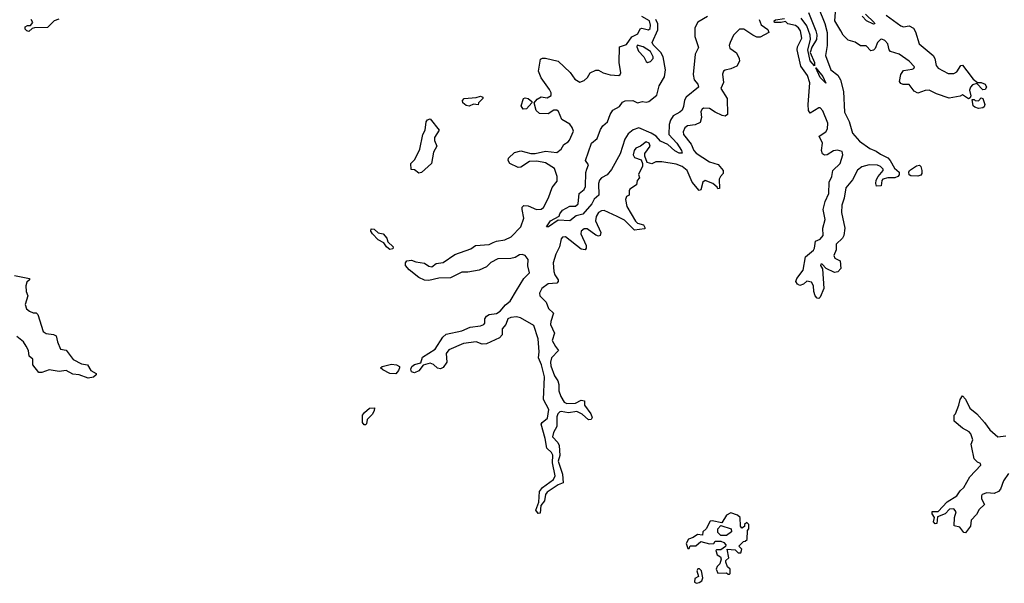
# Model space of a CAD drawing. Extents: x 2380107 to 2585170, y 384273 to 546161.
# Tile 294 of 331: x 2549551 to 2556395, y 467238 to 471154. Entities that reach past the tile are written whole.
import ezdxf

# ---------------------------------------------------------------- set-up
doc = ezdxf.new("R2010")
doc.units = 0

msp = doc.modelspace()

# ---------------------------------------------------------------- linework, layer by layer
at = {"layer": '0CON05XD'}
for points in [[(2554690.8, 471155), (2554705, 471116.7), (2554752.5, 471085), (2554757.5, 471065), (2554698.3, 471031.7), (2554675, 471033.1), (2554646.2, 471046.2), (2554585, 471088.8), (2554555, 471086.7), (2554513.9, 471046.1), (2554488.8, 470995), (2554483.3, 470975), (2554486.7, 470955), (2554533.1, 470923.1), (2554551.2, 470885), (2554553.8, 470865), (2554535, 470830), (2554495, 470812), (2554455, 470803.8), (2554443.3, 470795), (2554436.2, 470775), (2554443, 470717), (2554423.8, 470675), (2554469.2, 470605), (2554471.2, 470495), (2554455, 470484.3), (2554435, 470488.1), (2554385, 470510), (2554345, 470535.8), (2554305, 470538.8), (2554295, 470532.5), (2554286.7, 470515), (2554290, 470475), (2554280.8, 470439.2), (2554246.6, 470423.4), (2554193.2, 470416.8), (2554175, 470402.5), (2554162, 470375), (2554166, 470355), (2554218.9, 470288.9), (2554236.9, 470245), (2554252.9, 470225), (2554345.4, 470165.4), (2554407.1, 470147.1), (2554440.8, 470105), (2554440.8, 470085), (2554422.5, 470065), (2554414.3, 470045), (2554415, 469980), (2554405, 469977.5), (2554398.8, 469988.8), (2554370, 470015), (2554315, 470035.7), (2554299.2, 470025), (2554285, 469972.5), (2554275, 469967.5), (2554225.3, 470025.3), (2554190.5, 470105), (2554155, 470133.6), (2554115, 470149.4), (2554015, 470166), (2553973.9, 470166.1), (2553945, 470152.5), (2553911.7, 470161.7), (2553896.7, 470205), (2553897, 470223), (2553933.3, 470275), (2553926.2, 470295), (2553905, 470303.8), (2553866.2, 470273.8), (2553835, 470260), (2553822.5, 470245), (2553816, 470215), (2553823.8, 470195), (2553870, 470180), (2553880, 470155), (2553880, 470135), (2553853, 470077), (2553860, 470055), (2553844.1, 470035.9), (2553838, 470005), (2553793.3, 469975), (2553786.7, 469965), (2553787.5, 469935), (2553770, 469925), (2553762.5, 469905), (2553772.5, 469855), (2553832.7, 469752.7), (2553845, 469740), (2553887.6, 469727.6), (2553900, 469705), (2553895, 469700), (2553825, 469691.1), (2553755, 469760), (2553705, 469785.5), (2553615, 469827.3), (2553595, 469825.5), (2553575, 469812.9), (2553558.9, 469785), (2553554.5, 469755), (2553590.6, 469675), (2553586.4, 469653.6), (2553575, 469649.4), (2553555, 469656.7), (2553495, 469699.5), (2553475, 469701.1), (2553452.9, 469685), (2553450.6, 469665), (2553488.5, 469585), (2553489.4, 469565), (2553482.5, 469555), (2553455, 469560), (2553345, 469645.8), (2553325, 469642), (2553315, 469630), (2553302.9, 469575), (2553277.5, 469525), (2553260, 469465), (2553263.6, 469405), (2553271.2, 469381.2), (2553294.4, 469345), (2553294.3, 469335), (2553285, 469323.3), (2553225, 469318.1), (2553180.6, 469285), (2553164.3, 469254.3), (2553167.5, 469235), (2553210.9, 469190.9), (2553227.5, 469147.5), (2553261.2, 469115), (2553242.6, 469057.4), (2553241.5, 469035), (2553268.1, 468975), (2553253.3, 468925), (2553275, 468882.5), (2553296.7, 468855), (2553247.8, 468805), (2553240.5, 468775), (2553242.6, 468747.4), (2553269.1, 468679.1), (2553292.9, 468645), (2553299.7, 468619.7), (2553298.6, 468575), (2553312, 468535), (2553336.2, 468495), (2553355, 468485.8), (2553415, 468489.2), (2553455, 468510), (2553476.2, 468506.2), (2553476.2, 468475), (2553520.8, 468415), (2553529.6, 468390.5), (2553523.6, 468376.4), (2553505, 468374.2), (2553461.7, 468411.7), (2553425, 468430.8), (2553365, 468421.1), (2553315, 468431.4), (2553305, 468429.2), (2553292.5, 468415), (2553285.8, 468394.2), (2553283.7, 468326.3), (2553262.1, 468285), (2553255.5, 468255.6), (2553292.5, 468215), (2553300.8, 468195), (2553305.6, 468125), (2553294.3, 468085), (2553324, 467995), (2553330, 467935), (2553295, 467922.5), (2553218.6, 467871.4), (2553205.6, 467854.4), (2553199.6, 467810.5), (2553173, 467777), (2553170, 467725), (2553155, 467723.3), (2553149.3, 467729.3), (2553140, 467745), (2553159.3, 467800.7), (2553163.3, 467875), (2553185, 467902.5), (2553262.1, 467957.9), (2553272.9, 467985), (2553254.5, 468074.5), (2553256.8, 468126.8), (2553246.8, 468146.8), (2553215.7, 468175.7), (2553204.6, 468244.6), (2553176.1, 468343.9), (2553182, 468355), (2553220, 468385), (2553229.6, 468445), (2553192.5, 468515), (2553198.6, 468671.4), (2553177.8, 468755), (2553157.3, 468805), (2553162.9, 468845), (2553154.3, 468935), (2553125, 469028.9), (2553032.4, 469082.4), (2553005, 469089.2), (2552965, 469084.4), (2552944.3, 469075), (2552929.4, 469035), (2552905.8, 469005), (2552903.8, 468965), (2552885.8, 468944.2), (2552795, 468900.8), (2552765, 468899.2), (2552724.2, 468914.2), (2552635, 468904.3), (2552535, 468858.8), (2552516.2, 468835), (2552521.2, 468775), (2552495, 468737.5), (2552475, 468726.7), (2552455, 468732.5), (2552427.3, 468757.3), (2552405, 468766.7), (2552355, 468753.3), (2552325, 468714.4), (2552295, 468699.4), (2552275, 468707.5), (2552270.8, 468725), (2552276.7, 468743.3), (2552295, 468758.9), (2552340, 468770), (2552351.7, 468808.3), (2552440, 468865), (2552491.3, 468948.7), (2552515, 468968), (2552625, 468991.2), (2552683.4, 469016.6), (2552754.2, 469025.8), (2552776.7, 469035), (2552783.3, 469045), (2552784.2, 469075), (2552795, 469092.5), (2552815, 469104.5), (2552865, 469112.5), (2552890.8, 469129.2), (2552927.9, 469172.1), (2552961.2, 469198.8), (2553005, 469272.5), (2553054.6, 469355.4), (2553094.3, 469395.7), (2553084.4, 469444.4), (2553085, 469486.7), (2553065.8, 469515), (2553045, 469522.5), (2553025, 469518.9), (2552995, 469500.6), (2552965, 469494.3), (2552875, 469492.9), (2552825, 469465.7), (2552795, 469436), (2552745, 469414.2), (2552665, 469400), (2552625, 469400), (2552545, 469360), (2552465, 469358), (2552395, 469342.5), (2552365, 469344), (2552325, 469361.2), (2552258.8, 469415), (2552234, 469445), (2552232.5, 469465), (2552241.7, 469478.3), (2552273.6, 469483.6), (2552305, 469470), (2552365, 469462.5), (2552395, 469440), (2552415, 469437.5), (2552445, 469458.8), (2552495, 469466), (2552575, 469522.5), (2552687.5, 469562.5), (2552720, 469585), (2552815, 469591.4), (2552843.3, 469605), (2552865, 469615.8), (2552922.5, 469625), (2552966.7, 469645), (2553035, 469713.3), (2553055.7, 469775), (2553043.3, 469835), (2553045, 469850), (2553055, 469862.5), (2553085, 469861.2), (2553144.1, 469834.1), (2553175, 469838), (2553191.4, 469848.6), (2553225.8, 469915), (2553251.7, 469988.3), (2553288.3, 470031.7), (2553286.7, 470065), (2553269.4, 470119.4), (2553205, 470160), (2553145, 470170.8), (2553095, 470167.5), (2553035, 470130), (2553015, 470125.8), (2552958.8, 470155), (2552946, 470175), (2552948.8, 470191.2), (2552990.3, 470229.7), (2553035, 470242.5), (2553105, 470224), (2553135, 470224), (2553205, 470240), (2553285, 470231.2), (2553315, 470253.3), (2553332.9, 470287.1), (2553363.3, 470305), (2553372.7, 470317.3), (2553401.7, 470378.3), (2553392.5, 470405), (2553375, 470426.7), (2553320.4, 470460.5), (2553296, 470515), (2553285, 470526), (2553265, 470524), (2553225, 470499.2), (2553165, 470502), (2553142.3, 470522.3), (2553127.5, 470575), (2553148.3, 470601.7), (2553175, 470616.7), (2553218.3, 470611.7), (2553246.4, 470626.4), (2553246.2, 470645), (2553235, 470667.5), (2553175, 470750), (2553157.5, 470795), (2553171.2, 470878.8), (2553185, 470886.7), (2553205, 470886.2), (2553295, 470866.2), (2553377.6, 470787.6), (2553410.3, 470740.3), (2553445, 470718.8), (2553475, 470730), (2553497.3, 470752.7), (2553516.2, 470785), (2553555, 470803.8), (2553575, 470803.3), (2553607.5, 470785), (2553655, 470770.8), (2553715, 470766.7), (2553725, 470772.5), (2553730, 470785), (2553717.5, 470855), (2553720, 470965), (2553769.3, 470980.7), (2553806.7, 471035), (2553847.5, 471055), (2553865, 471090), (2553876.2, 471093.8), (2553923.2, 471083.2), (2553933, 471093), (2553937.1, 471115), (2553930, 471145), (2553875.7, 471175)], [(2554333.1, 471175), (2554264.3, 471135.7), (2554243.8, 471096.2), (2554245, 471037.5), (2554268.6, 470961.4), (2554245.4, 470915), (2554233, 470773), (2554240.6, 470735), (2554266, 470705), (2554270, 470685), (2554183.5, 470615), (2554171.8, 470595), (2554165, 470550), (2554155, 470525.8), (2554139.7, 470510.3), (2554094.6, 470485), (2554075.3, 470455), (2554065.3, 470425), (2554063.8, 470355), (2554118.2, 470295), (2554152.5, 470245), (2554155.7, 470225), (2554135, 470225.6), (2554105, 470242.9), (2554056.2, 470286.2), (2554005, 470308.8), (2553974.8, 470344.8), (2553940.5, 470365), (2553855, 470402.4), (2553815, 470389.4), (2553779.7, 470360.3), (2553757.3, 470322.7), (2553725, 470222), (2553665, 470112), (2553635, 470075.8), (2553595.7, 470054.3), (2553581.4, 470038.6), (2553574.2, 470015), (2553576.7, 469933.3), (2553544.4, 469905.6), (2553527.1, 469875), (2553465, 469801.9), (2553418.8, 469791.2), (2553375, 469756), (2553295, 469760), (2553227.5, 469715), (2553213.3, 469715), (2553241.2, 469755), (2553301.7, 469788.3), (2553306.2, 469805), (2553325, 469829.2), (2553375, 469858), (2553415, 469858.8), (2553433.8, 469875), (2553440, 469945), (2553475.3, 469974.7), (2553484.6, 469995), (2553487.1, 470092.9), (2553493.5, 470115), (2553504.3, 470145), (2553483.8, 470175), (2553524.7, 470295.3), (2553565, 470329.2), (2553588.5, 470391.5), (2553604.5, 470415.6), (2553636.7, 470445), (2553655, 470493.8), (2553675, 470526), (2553720.3, 470549.7), (2553740.3, 470579.7), (2553760, 470590), (2553812.6, 470592.6), (2553845, 470576), (2553880, 470585), (2553905, 470580.5), (2553925, 470586), (2553979.8, 470630.2), (2553995.3, 470695), (2554033.6, 470756.4), (2554039.7, 470805), (2554024.7, 470894.7), (2554007.7, 470925), (2553955, 470977.9), (2553947.7, 470995), (2553987.8, 471082.2), (2553987.9, 471125), (2553972.3, 471155)], [(2555034.2, 471204.2), (2555086.2, 471076.2), (2555091.8, 471048.2), (2555089.5, 471015), (2555057.7, 470962.3), (2555045.8, 470925), (2555075.6, 470855), (2555075, 470832.5), (2555045, 470867.5), (2555028.6, 470945), (2555047.5, 471015), (2555046.2, 471045), (2555021.7, 471111.7), (2554983.3, 471165)], [(2555104.4, 471235), (2555147.8, 471127.8), (2555163.6, 471065), (2555162.9, 470975), (2555152.9, 470905), (2555190, 470805), (2555238.9, 470768.9), (2555256.6, 470736.6), (2555276.9, 470655), (2555285, 470510), (2555316.2, 470446.2), (2555341.2, 470365), (2555389.9, 470309.9), (2555461.2, 470258.8), (2555505, 470240.5), (2555535, 470218.1), (2555584.6, 470194.6), (2555602.5, 470175), (2555631.5, 470121.5), (2555664, 470095), (2555665.4, 470074.6), (2555656.3, 470063.7), (2555635, 470054.4), (2555585, 470054), (2555550, 470045), (2555543.6, 470036.4), (2555540, 470000), (2555507.5, 469997.5), (2555501.2, 470015), (2555505, 470037.5), (2555518.8, 470065), (2555552.5, 470105), (2555552.5, 470115), (2555535, 470134.4), (2555515, 470142.7), (2555455, 470144.6), (2555405, 470130.9), (2555375, 470108.6), (2555340, 470040), (2555294.6, 469985), (2555283.2, 469913.2), (2555266.7, 469865), (2555263.2, 469813.2), (2555286.7, 469705), (2555280, 469655), (2555270, 469635), (2555227.1, 469595), (2555227.5, 469555), (2555210, 469515), (2555217.5, 469497.5), (2555255, 469477.5), (2555258.8, 469425), (2555238.7, 469401.3), (2555215, 469398.1), (2555157.5, 469425), (2555130, 469455), (2555120, 469455), (2555117.5, 469445)], [(2555575, 471184.4), (2555675, 471110.8), (2555695, 471104.4), (2555735, 471110), (2555764.6, 471094.6), (2555779.1, 471069.1), (2555804.5, 470985), (2555900, 470905), (2555912, 470885), (2555922, 470835), (2555935.7, 470815.7), (2556005, 470780.6), (2556045, 470778.6), (2556065, 470792), (2556093.6, 470836.4), (2556105, 470837.5), (2556135, 470798.8), (2556179.6, 470739.5), (2556208.3, 470718.3), (2556235, 470716.7), (2556262.5, 470705), (2556272.5, 470685), (2556262.5, 470667.5), (2556247, 470667), (2556205, 470710), (2556175, 470700), (2556160, 470685), (2556152.5, 470665), (2556162.5, 470625), (2556158.3, 470611.7), (2556147, 470603), (2556105, 470632.5), (2556088, 470622), (2556012.3, 470607.7), (2555925, 470638), (2555873.6, 470663.6), (2555845, 470662), (2555795, 470644), (2555767.9, 470657.9), (2555735, 470703.8), (2555692.9, 470702.9), (2555675, 470711.2), (2555666.2, 470725), (2555676.8, 470773.2), (2555695, 470801.2), (2555755, 470808.8), (2555767.5, 470815), (2555770, 470825), (2555734.2, 470865), (2555664.4, 470914.4), (2555603.6, 470933.6), (2555594.4, 470945), (2555585, 470986.2), (2555565, 471008.6), (2555545, 471017.5), (2555533.8, 471015), (2555514.4, 470995), (2555496.8, 470953.2), (2555485, 470941.2), (2555467, 470937), (2555435, 470972.5), (2555395, 470971.2), (2555357.7, 470997.7), (2555311.1, 471011.1), (2555275.8, 471045), (2555259.2, 471075), (2555217.5, 471145), (2555221.4, 471205)], [(2555431.4, 471191.4), (2555491.2, 471135), (2555496.2, 471125), (2555485, 471122), (2555438.6, 471145), (2555408, 471178.1)], [(2549823, 471157), (2549790, 471145), (2549745, 471100), (2549655, 471097.5), (2549637.5, 471092.5), (2549615, 471072.5), (2549600, 471075), (2549588.3, 471088.3), (2549590, 471105), (2549605, 471112.5), (2549627, 471113), (2549642.5, 471135), (2549630, 471155)], [(2555117.5, 469445), (2555132.5, 469422.5), (2555140.8, 469285), (2555115, 469226.7), (2555105, 469216.2), (2555095, 469218), (2555080, 469235), (2555070.8, 469265), (2555070, 469305), (2555055, 469330), (2555023, 469337), (2555000, 469315), (2554975, 469307.5), (2554957.5, 469315), (2554946.7, 469335), (2554953.3, 469355), (2554996.7, 469413.3), (2555012.9, 469505), (2555068.7, 469551.3), (2555076, 469565), (2555082.5, 469615), (2555115, 469629.2), (2555135.5, 469654.5), (2555134.4, 469705), (2555150.8, 469765), (2555137.1, 469835), (2555149.7, 469890.3), (2555175.6, 469945), (2555176.9, 470025), (2555195.6, 470065), (2555202.5, 470105), (2555255.5, 470155), (2555273.1, 470215), (2555267.5, 470237.5), (2555235, 470248.1), (2555207.6, 470242.4), (2555165, 470214.4), (2555145, 470213.1), (2555131.5, 470221.5), (2555125.5, 470245), (2555132.2, 470295), (2555107.5, 470345), (2555155.4, 470374.6), (2555167.5, 470395), (2555169.2, 470435), (2555135, 470520), (2555115, 470540), (2555105, 470540), (2555045, 470503.3), (2555033.3, 470523.3), (2555030.9, 470565), (2555044.5, 470715), (2555027.8, 470765), (2554980.4, 470830.4), (2554955.6, 470945), (2554957.5, 470965), (2554987.8, 471025), (2554979.7, 471075), (2554965, 471097.3), (2554945, 471113.3), (2554890, 471125), (2554875, 471140), (2554845, 471133.8), (2554797.5, 471135), (2554796.7, 471145), (2554805, 471153.3), (2554868.3, 471161.7)], [(2553915, 470856.2), (2553935, 470864.2), (2553954.4, 470885), (2553955.4, 470894.6), (2553935, 470933.6), (2553885.7, 470965), (2553843.8, 470976.2), (2553841.2, 470965), (2553852.5, 470935), (2553890, 470895), (2553905, 470863.3), (2553915, 470856.2)], [(2555155, 470712.5), (2555115, 470751.2), (2555085, 470820), (2555135, 470758.8), (2555155, 470712.5)], [(2552675, 470553.8), (2552655, 470556.7), (2552632.5, 470575), (2552628.3, 470591.7), (2552640, 470605), (2552725, 470612.5), (2552755, 470622.5), (2552770, 470615), (2552770, 470605), (2552740, 470575), (2552738.3, 470561.7), (2552705, 470567.5), (2552675, 470553.8)], [(2553051.7, 470531.7), (2553036.7, 470555), (2553053.8, 470605), (2553065, 470611.2), (2553085, 470606), (2553110, 470585), (2553110, 470575), (2553075, 470533.3), (2553051.7, 470531.7)], [(2556215, 470536.7), (2556190, 470545), (2556180, 470555), (2556171.7, 470598.3), (2556185, 470600), (2556193, 470593), (2556215, 470590), (2556235, 470610), (2556246.7, 470606.7), (2556261.2, 470565), (2556255, 470547.5), (2556245, 470540), (2556215, 470536.7)], [(2552325, 470087.5), (2552295, 470110), (2552271.7, 470111.7), (2552270, 470155), (2552297, 470183), (2552332.5, 470255), (2552353.8, 470355), (2552370, 470385), (2552376.2, 470445), (2552385, 470458.8), (2552405, 470463.8), (2552467.5, 470385), (2552433.3, 470335), (2552433.3, 470315), (2552450, 470275), (2552427.3, 470232.7), (2552414, 470155), (2552345, 470091.2), (2552325, 470087.5)], [(2555795, 470065.7), (2555745, 470069.2), (2555735, 470076.7), (2555730.8, 470095), (2555736.2, 470105), (2555785, 470137.1), (2555805, 470142), (2555815, 470133.3), (2555823.1, 470105), (2555822.5, 470085), (2555815, 470074), (2555795, 470065.7)], [(2552125, 469557.5), (2552115, 469563.3), (2552100, 469575), (2552083, 469603), (2552042.5, 469625), (2552003.3, 469665), (2551992.5, 469685), (2551995, 469700), (2552015, 469697.5), (2552043, 469673), (2552077.5, 469665), (2552103.3, 469635), (2552110.7, 469610.7), (2552146.7, 469575), (2552145, 469562.5), (2552125, 469557.5)], [(2549515, 469376), (2549620, 469355), (2549620, 469345), (2549601.2, 469328.8), (2549593.8, 469305), (2549596.2, 469265), (2549606.7, 469235), (2549590, 469175), (2549597.5, 469145), (2549618.3, 469128.3), (2549645, 469117.5), (2549665, 469117.5), (2549676.1, 469106.1), (2549715, 468986.7), (2549735, 468973.8), (2549786.4, 468966.4), (2549805, 468957.5), (2549814, 468915), (2549834.1, 468864.1), (2549875, 468857.5), (2549922.7, 468792.7), (2549981.3, 468761.3), (2550023.3, 468755), (2550046.1, 468716.1), (2550083.3, 468695), (2550083.3, 468685), (2550065, 468670), (2550026.1, 468663.9), (2549965, 468687.1), (2549920.8, 468690.8), (2549875, 468716), (2549825, 468708.8), (2549755, 468721.2), (2549705, 468703.3), (2549685, 468702.5), (2549642.5, 468755), (2549642.5, 468795), (2549617.5, 468815), (2549612.5, 468855), (2549596.7, 468885), (2549576.7, 468915), (2549532, 468952)], [(2552165, 468693.3), (2552124.2, 468694.2), (2552075, 468720), (2552060, 468735), (2552070, 468745), (2552135, 468760), (2552170, 468755), (2552190, 468745), (2552190, 468735), (2552183.3, 468715), (2552165, 468693.3)], [(2556425, 468000.6), (2556390.8, 467949.2), (2556367.9, 467892.1), (2556354.5, 467875.5), (2556325, 467862.5), (2556275, 467867.1), (2556242, 467855), (2556235.8, 467845), (2556237.1, 467825), (2556256.7, 467785), (2556220.5, 467749.5), (2556201.2, 467715), (2556164.2, 467675.8), (2556160, 467635), (2556125, 467587.5), (2556115, 467590), (2556087.3, 467627.3), (2556047.5, 467637.5), (2556050, 467695), (2556061.2, 467735), (2556045, 467755.7), (2556015, 467752.5), (2555985, 467721.2), (2555930.7, 467699.3), (2555926.4, 467653.6), (2555915, 467650), (2555904, 467665), (2555910, 467695), (2555895, 467720), (2555893.6, 467736.4), (2555935, 467736.2), (2555997.2, 467802.8), (2556065, 467844.2), (2556088.9, 467881.1), (2556115, 467904.2), (2556155, 467977.1), (2556231.7, 468058.3), (2556229.3, 468069.3), (2556209.3, 468079.3), (2556185, 468102.5), (2556168.8, 468181.2), (2556166, 468205), (2556176, 468235), (2556162.5, 468275), (2556150.3, 468290.3), (2556104.5, 468314.5), (2556046.7, 468365), (2556047.5, 468405), (2556056.7, 468415), (2556080, 468475), (2556087.5, 468515), (2556105, 468540), (2556125, 468517.5), (2556156.2, 468455), (2556205, 468416), (2556258.6, 468355), (2556294, 468304), (2556351.2, 468255), (2556405, 468261.1)], [(2551955, 468337.5), (2551945, 468337.5), (2551933.3, 468355), (2551933.3, 468405), (2551946.7, 468425), (2551982.5, 468455), (2552016.7, 468456.7), (2552016, 468435), (2552000.4, 468409.5), (2551966.7, 468375), (2551962.5, 468345), (2551955, 468337.5)], [(2554485, 467300), (2554490, 467305), (2554490, 467335), (2554471.7, 467351.7), (2554460, 467385), (2554460, 467395), (2554480, 467415), (2554470, 467475), (2554525, 467470), (2554545, 467450), (2554565, 467450), (2554570, 467475), (2554550, 467495), (2554581.7, 467528.3), (2554595, 467530), (2554608.3, 467541.7), (2554610, 467605), (2554620, 467615), (2554620, 467645), (2554605, 467660), (2554590, 467645), (2554588.3, 467631.7), (2554571.7, 467621.7), (2554562.5, 467635), (2554560, 467695), (2554541.7, 467711.7), (2554495, 467726.7), (2554465, 467710), (2554431.7, 467658.3), (2554365, 467671.2), (2554351.7, 467668.3), (2554323, 467617), (2554300, 467595), (2554298.3, 467571.7), (2554263, 467577), (2554233.6, 467556.4), (2554200, 467545), (2554183.3, 467515), (2554195, 467480), (2554205, 467480), (2554211.7, 467498.3), (2554251.7, 467498.3), (2554285, 467527.5), (2554345, 467512.5), (2554377, 467513), (2554385, 467530), (2554425, 467530), (2554445, 467520), (2554460, 467505), (2554457.5, 467492.5), (2554425, 467470), (2554395, 467470), (2554390, 467465), (2554400, 467435), (2554422.5, 467422.5), (2554427.5, 467405), (2554418.3, 467371.7), (2554400, 467355), (2554392.5, 467335), (2554405, 467307.5), (2554465, 467310), (2554475, 467300), (2554485, 467300)], [(2554465, 467570), (2554425, 467570), (2554405, 467590), (2554403.3, 467615), (2554425, 467640), (2554497.5, 467615), (2554500, 467595), (2554465, 467570)], [(2554255, 467237.5), (2554275, 467243.3), (2554292.5, 467255), (2554300, 467275), (2554290, 467325), (2554277, 467337), (2554265, 467337.5), (2554257.5, 467325), (2554270, 467285), (2554245, 467270), (2554242.5, 467245), (2554255, 467237.5)]]:
    msp.add_lwpolyline(points, dxfattribs=at)

doc.saveas('drawing.dxf')
